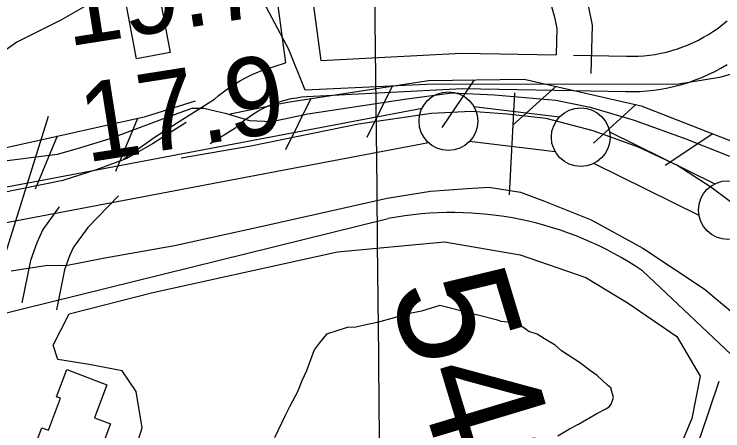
# Model space of a CAD drawing. Extents: x 3625074 to 3663148, y 511451 to 537151.
# Drawn here: x 3655262 to 3655865, y 529701 to 530055 of the extents above; entities that cross this region are included whole.
import ezdxf

# ---------------------------------------------------------------- set-up
doc = ezdxf.new("R2010")
doc.units = 0
for name, color, linetype in [('V-BLDG-OTLN', 7, 'Continuous'), ('V-FLOD-BASE', 7, 'Continuous'), ('V-GRID-MAJR', 7, 'Continuous'), ('V-LEVE-TOET', 7, 'Continuous'), ('V-RIVR-RANG', 7, 'Continuous'), ('V-ROAD-CNTR', 7, 'Continuous'), ('V-RRAP-FSHR', 7, 'Continuous'), ('V-SITE-OTLN', 7, 'Continuous'), ('V-SITE-VEGE', 7, 'Continuous'), ('V-SURV-IDEN', 7, 'Continuous'), ('V-SURV-LINE', 7, 'Continuous'), ('V-TOPO-SHOR', 7, 'Continuous'), ('V-UTIL-LINE', 7, 'Continuous')]:
    doc.layers.add(name, color=color, linetype=linetype)

msp = doc.modelspace()

# ---------------------------------------------------------------- linework, layer by layer
at = {"layer": 'V-BLDG-OTLN'}
for points in [[(3655365.67, 530017.21), (3655341.64, 530146.11), (3655355.57, 530148.71), (3655365.93, 530093.16), (3655361.68, 530092.36), (3655364.37, 530077.9), (3655383.45, 530081.46), (3655394.43, 530022.58)], [(3655266.71, 529664.63), (3655274.18, 529684.46), (3655277.52, 529683.2), (3655285.12, 529703.35), (3655290.79, 529701.22), (3655301.07, 529728.48), (3655297.71, 529729.74), (3655306.4, 529752.78), (3655340.63, 529739.87), (3655330.01, 529711.69), (3655343.67, 529706.54), (3655319.37, 529642.11), (3655304.54, 529647.7), (3655310.21, 529662.76), (3655300, 529666.61), (3655295.19, 529653.89)]]:
    msp.add_lwpolyline(points, close=True, dxfattribs=at)
at = {"layer": 'V-FLOD-BASE'}
for points in [[(3656097.95, 529676.53), (3655996.36, 529777.24), (3655934.45, 529837.54), (3655896.77, 529873.87), (3655869.82, 529896.52), (3655854.31, 529908.2), (3655825.29, 529926.79), (3655792.84, 529942.02), (3655754.27, 529955.95), (3655714.32, 529966.49), (3655681.09, 529970.19), (3655650.56, 529972.5), (3655616.6, 529970.78), (3655554.74, 529961.83), (3655462.93, 529942.98), (3655403.77, 529932.66)], [(3655408.12, 529963.17), (3655379.45, 529945.1), (3655357.61, 529932.4), (3655332.41, 529923.13), (3655303.13, 529913.89), (3655230.36, 529898.94), (3655115.39, 529872.15), (3655057.51, 529852.31), (3654960.16, 529823.33), (3654934.32, 529817.45), (3654920.04, 529815.55), (3654899.69, 529817.09), (3654859.05, 529826.96)]]:
    msp.add_lwpolyline(points, dxfattribs=at)
at = {"layer": 'V-GRID-MAJR'}
msp.add_spline([(3655702.35, 517124.99), (3655639.78, 523183.71), (3655577.19, 529244.35), (3655514.6, 535305.02), (3655514.58, 535306.94)], degree=3, dxfattribs=at)
at = {"layer": 'V-LEVE-TOET'}
for points in [[(3655438.75, 529971.71), (3655441.19, 529970.97), (3655461.77, 529964.72), (3655480.77, 529963.86), (3655511.38, 529970.38), (3655595.67, 529983.19), (3655634.41, 529988.27), (3655670.38, 529986.58), (3655722.61, 529982.03), (3655751.75, 529976.33), (3655788.98, 529965.14), (3655832.96, 529949.12), (3655870.16, 529934.53)], [(3655298.58, 529936.33), (3655315.6, 529940.93), (3655343.51, 529949.5), (3655398, 529970.05), (3655412.99, 529975.34), (3655423.17, 529975.25), (3655438.75, 529971.71)], [(3654729.43, 529756.86), (3654764.83, 529767.4), (3654783.23, 529775.38), (3654808.47, 529789.41), (3654820.08, 529796.09), (3654826.92, 529802.82), (3654832.43, 529810.91), (3654840.02, 529824.42), (3654844.15, 529831.17), (3654849.63, 529836.55), (3654870.02, 529839.08), (3654908.71, 529838.73), (3654929.09, 529839.9), (3654944.73, 529843.16), (3654974.69, 529853.06), (3655056.42, 529882.19), (3655130.66, 529908.67), (3655167.4, 529917.84), (3655244.21, 529929.36), (3655298.58, 529936.33)], [(3655259.16, 529836.81), (3655290.02, 529841.68), (3655305.64, 529841.54), (3655338.96, 529848.02), (3655398.11, 529858.35), (3655471.58, 529874.65), (3655579.06, 529898.79), (3655615.77, 529904.57), (3655647.02, 529907), (3655665.36, 529908.19), (3655692.47, 529903.87), (3655712.77, 529896.22), (3655752.67, 529880.24), (3655796.58, 529856.08), (3655848.54, 529821.67), (3655919.95, 529761.96)]]:
    msp.add_lwpolyline(points, dxfattribs=at)
at = {"layer": 'V-ROAD-CNTR'}
for points in [[(3655700.15, 530208.81), (3655732.79, 530116.16), (3655746.76, 530072.95), (3655750.3, 530061.23), (3655753.37, 530045.95), (3655752.29, 530004.98)], [(3655670.58, 530202.46), (3655704.36, 530106.56), (3655718.12, 530063.99), (3655721.17, 530053.92), (3655723.29, 530043.36), (3655722.7, 530020.65)], [(3655478.05, 530135.81), (3655477.88, 530131.06), (3655477.95, 530125.94), (3655478.26, 530120.84), (3655478.81, 530115.76), (3655479.53, 530111.23), (3655492.58, 530014.04)], [(3655508.03, 530134.78), (3655507.89, 530130.74), (3655507.94, 530127.06), (3655508.16, 530123.38), (3655508.56, 530119.71), (3655509.21, 530115.56), (3655522.6, 530015.93)], [(3655737.58, 530020.37), (3655782.51, 530019.53), (3655787.61, 530019.47), (3655792.48, 530019.61), (3655797.35, 530019.93), (3655802.2, 530020.45), (3655807.03, 530021.15), (3655811.82, 530022.04), (3655816.57, 530023.11), (3655821.28, 530024.37), (3655825.94, 530025.81), (3655830.54, 530027.42), (3655835.08, 530029.22), (3655839.54, 530031.19), (3655843.92, 530033.33), (3655848.21, 530035.64), (3655852.41, 530038.12), (3655856.51, 530040.75), (3655860.51, 530043.54), (3655864.39, 530046.49), (3655868.16, 530049.58)], [(3655522.6, 530015.93), (3655642.21, 530022.17), (3655722.7, 530020.65)], [(3655354.76, 529931.9), (3655381.73, 529950.98), (3655405.26, 529965.9), (3655432.19, 529983.02), (3655435.38, 529985.81), (3655439.84, 529989.37), (3655444.46, 529992.72), (3655449.22, 529995.86), (3655454.12, 529998.79), (3655459.14, 530001.5), (3655464.27, 530003.98), (3655469.52, 530006.23), (3655474.86, 530008.24), (3655492.58, 530014.04)], [(3655737.02, 529990.38), (3655782.06, 529989.53), (3655787.87, 529989.47), (3655793.91, 529989.64), (3655799.93, 529990.04), (3655805.94, 529990.68), (3655811.91, 529991.54), (3655817.85, 529992.64), (3655823.74, 529993.97), (3655829.58, 529995.53), (3655835.35, 529997.31), (3655841.05, 529999.32), (3655846.66, 530001.54), (3655852.19, 530003.98), (3655857.62, 530006.64), (3655862.93, 530009.5), (3655868.14, 530012.56)], [(3655510.65, 529985.27), (3655642.71, 529992.15), (3655737.02, 529990.38)], [(3655428.54, 529945.15), (3655450.2, 529958.93), (3655454.6, 529962.76), (3655458.01, 529965.48), (3655461.55, 529968.05), (3655465.19, 529970.46), (3655468.94, 529972.7), (3655472.79, 529974.77), (3655476.72, 529976.68), (3655480.74, 529978.4), (3655484.82, 529979.94), (3655488.98, 529981.3), (3655493.18, 529982.47), (3655497.44, 529983.45), (3655501.74, 529984.25), (3655506.05, 529984.85), (3655510.65, 529985.27)], [(3655350.36, 529900.61), (3655324.3, 529873.87), (3655312.14, 529857.16), (3655308.84, 529849.65), (3655304.51, 529837.64), (3655297.72, 529803.8)], [(3655300.01, 529891.47), (3655285.98, 529872.2), (3655280.96, 529860.78), (3655275.53, 529845.72), (3655268.3, 529809.71)], [(3654815.37, 529678.4), (3655099.94, 529762.76), (3655579.86, 529881.41)], [(3655796.31, 529836.88), (3655926.95, 529713.4), (3656273.33, 529377.81), (3656514.63, 529143.14)]]:
    msp.add_lwpolyline(points, dxfattribs=at)
msp.add_arc((3655634, 529596.27), 290.23, 55.99691, 100.75088, dxfattribs=at)
at = {"layer": 'V-RRAP-FSHR'}
for p, q in [((3655653.02, 529999.37), (3655625.54, 529959.01)), ((3655583.38, 529994.14), (3655561.74, 529950.37)), ((3655722.34, 529993.86), (3655686.19, 529961.03)), ((3655514.19, 529983.56), (3655492.55, 529939.78)), ((3655790.61, 529978.41), (3655754.47, 529945.58)), ((3655366.55, 529966.66), (3655347.9, 529921.53)), ((3655856, 529953.58), (3655815.35, 529926.53)), ((3655298.22, 529951.45), (3655279.58, 529906.32))]:
    msp.add_line(p, q, dxfattribs=at)
for points in [[(3655445.42, 529970.59), (3655494.14, 529980.49), (3655614.22, 529998.86), (3655695.48, 529999.94), (3655795.17, 529977.38), (3655893.75, 529938.81), (3655937.16, 529901.69), (3656023.24, 529824.94), (3656087.37, 529753.51), (3656119.21, 529716.28)], [(3654742.72, 529773.08), (3654820.09, 529807.92), (3654843.82, 529831.59), (3654880.42, 529849.36), (3654937.96, 529851.02), (3655020.14, 529882.16), (3655154.26, 529925.8), (3655253.76, 529941.55), (3655373.3, 529968.16), (3655415.84, 529981.44)]]:
    msp.add_lwpolyline(points, dxfattribs=at)
at = {"layer": 'V-SITE-OTLN'}
msp.add_lwpolyline([(3655894.85, 530010.72), (3655861.6, 530001.54), (3655825.21, 529995.56), (3655618.28, 529995.86), (3655509.23, 529990.53), (3655495.34, 530025.41), (3655436.32, 530136.52), (3655417.91, 530196.71), (3655413.33, 530214.13), (3655412.04, 530245.74), (3655418.53, 530264.63), (3655448.76, 530288.06), (3655518.5, 530314.27), (3655599.27, 530337.23), (3655641.95, 530340.01), (3655667.13, 530330.3), (3655689.21, 530326.94), (3655714.53, 530331.44), (3655766.76, 530342.03), (3655806.35, 530352.72), (3655864.99, 530374.31)], dxfattribs=at)
at = {"layer": 'V-SITE-VEGE'}
for points in [[(3655242.52, 530150.25), (3655266.47, 530163.65), (3655280.87, 530174.41), (3655291.21, 530189.3), (3655305.71, 530211.63), (3655317.4, 530223.78), (3655325.6, 530227.11), (3655337.84, 530226.32), (3655339.85, 530222.89), (3655337.67, 530207.26), (3655336.19, 530194.33), (3655339.95, 530158.9), (3655341.72, 530128.24), (3655340.83, 530105.11), (3655337.97, 530090.16), (3655333.74, 530074.54), (3655321.37, 530061.71), (3655301.52, 530050.32), (3655263.91, 530031.6), (3655229.65, 530007.4)], [(3655333.31, 529584.41), (3655370.56, 529703.29), (3655365.48, 529734.15), (3655353.59, 529751.67), (3655325.51, 529757.29), (3655298.76, 529761.55), (3655294.85, 529773.64), (3655308.49, 529800.31), (3655379.65, 529818.41), (3655536.69, 529853.15), (3655627.86, 529861.7), (3655692.06, 529850.4), (3655748.14, 529831.13), (3655784.11, 529809.37), (3655825.38, 529780.87), (3655845.17, 529747.2), (3655838.14, 529711.09), (3655808.01, 529639.03)], [(3655724.22, 529696.57), (3655734.11, 529702.28), (3655741.68, 529706.26), (3655757.4, 529715.39), (3655764.96, 529719.37), (3655767.87, 529721.08), (3655769.63, 529723.38), (3655771.42, 529729.16), (3655769.18, 529737.29), (3655766.3, 529739.63), (3655757.69, 529747.81), (3655751.93, 529751.92), (3655742.73, 529758.95), (3655727.19, 529768.93), (3655722.02, 529773.61), (3655712.8, 529778.91), (3655706.47, 529783.02), (3655699.54, 529785.4), (3655694.36, 529788.92), (3655687.43, 529791.3), (3655684.55, 529793.06), (3655675.87, 529793.72), (3655672.98, 529794.9), (3655623.88, 529807.51), (3655608.19, 529802.44), (3655593.69, 529799.67), (3655584.98, 529796.86), (3655570.47, 529792.94), (3655562.35, 529791.27), (3655552.48, 529789.04), (3655544.95, 529788.53), (3655527.52, 529782.9), (3655521.08, 529775.43), (3655516.98, 529769.67), (3655510.45, 529751.78), (3655506.32, 529743.13), (3655502.76, 529733.9), (3655496.28, 529721.8), (3655492.16, 529713.72), (3655483.29, 529694.69)]]:
    msp.add_lwpolyline(points, dxfattribs=at)
at = {"layer": 'V-SURV-LINE'}
for points in [[(3655652.75, 529976.8), (3655725.66, 529967.97)], [(3655154.76, 529889.31), (3655608.67, 529975.33)], [(3655768.26, 529955.24), (3655857.7, 529910.92)], [(3655722.04, 529938.19), (3655649.13, 529947.02)], [(3655614.27, 529945.86), (3655160.36, 529859.84)], [(3655844.36, 529884.05), (3655754.93, 529928.37)]]:
    msp.add_lwpolyline(points, dxfattribs=at)
for centre in [(3655631.1, 529964.32), (3655743.69, 529950.68), (3655868.93, 529888.61)]:
    msp.add_circle(centre, 25, dxfattribs=at)
at = {"layer": 'V-TOPO-SHOR'}
msp.add_lwpolyline([(3655861.03, 529742.72), (3655845.63, 529696.56), (3655804.56, 529596.86), (3655761.24, 529475.39), (3655731.33, 529406.22), (3655672.12, 529257.66), (3655635.18, 529164.05), (3655607.99, 529094.17), (3655584.93, 529028.34), (3655484.56, 528772.59), (3655425.37, 528626.76), (3655390.46, 528531.08), (3655306.92, 528328.96), (3655228.92, 528136.32), (3655160.62, 527962.66)], dxfattribs=at)
at = {"layer": 'V-UTIL-LINE'}
for p, q in [((3655683.1, 529901.44), (3655687.63, 529988.31)), ((3655230.11, 529774.21), (3655290.94, 529968.63))]:
    msp.add_line(p, q, dxfattribs=at)

# ---------------------------------------------------------------- texts
at = {"layer": 'V-RIVR-RANG'}
for s, p in [('19.7', (3655307.71, 530027.82)), ('17.9', (3655323.22, 529929.03))]:
    msp.add_text(s, height=67, rotation=8.93833, dxfattribs=at).set_placement(p)
at = {"layer": 'V-SURV-IDEN'}
msp.add_text('543+78.1', height=100, rotation=286.77444, dxfattribs=at).set_placement((3655580.09, 529821.19))

doc.saveas('drawing.dxf')
